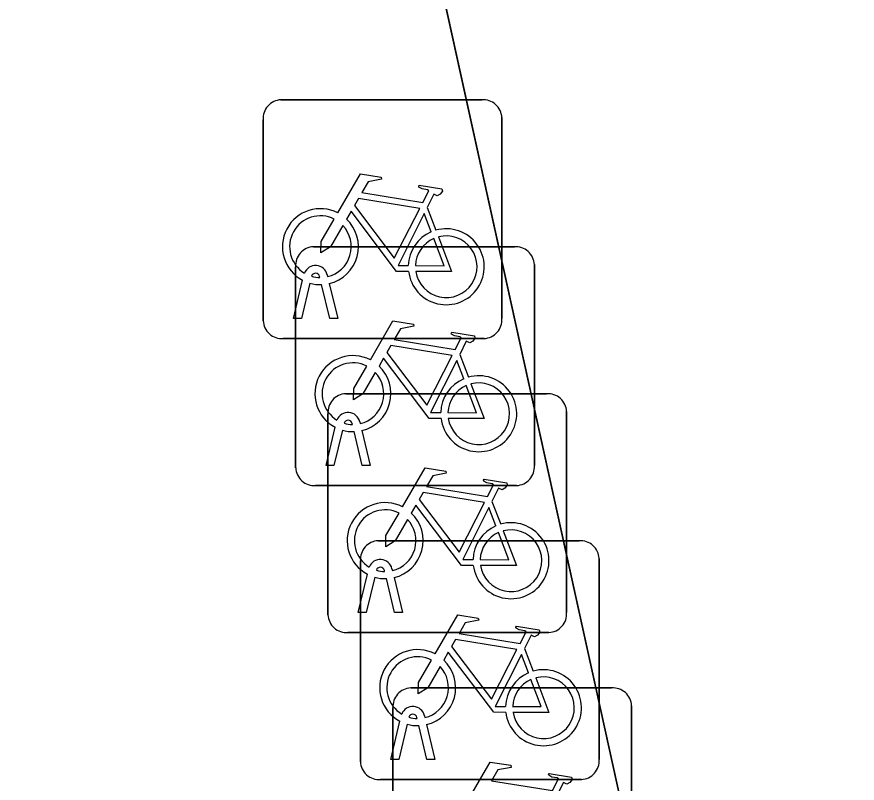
# Model space of a CAD drawing. Extents: x 160030 to 160839, y 385325 to 386450.
# Drawn here: x 160776.831 to 160780.349, y 385426.806 to 385430.013 of the extents above; entities that cross this region are included whole.
import ezdxf

# ---------------------------------------------------------------- set-up
doc = ezdxf.new("R2010")
doc.units = 0
for name, color, linetype in [('IMGEO_Fietsenrek', 7, 'Continuous'), ('IMGEO_Pand', 7, 'Continuous'), ('IMGEO_Voetpad_open', 7, 'Continuous')]:
    doc.layers.add(name, color=color, linetype=linetype)

msp = doc.modelspace()

# ---------------------------------------------------------------- linework, layer by layer
at = {"layer": 'IMGEO_Fietsenrek'}
for p, q in [((160777.9369, 385429.6655), (160778.7778, 385429.6655)), ((160778.7778, 385429.6655), (160777.9369, 385429.6655)), ((160777.8625, 385428.7409), (160777.8625, 385429.5818)), ((160777.8625, 385429.5818), (160777.8625, 385428.7409)), ((160778.8615, 385429.5911), (160778.8615, 385428.7502)), ((160778.8615, 385428.7502), (160778.8615, 385429.5911)), ((160778.5492, 385429.2152), (160778.5855, 385429.12)), ((160778.0729, 385429.0505), (160778.9138, 385429.0505)), ((160778.9138, 385429.0505), (160778.0729, 385429.0505)), ((160778.9975, 385428.9761), (160778.9975, 385428.1352)), ((160778.9975, 385428.1352), (160778.9975, 385428.9761)), ((160777.9985, 385428.1259), (160777.9985, 385428.9668)), ((160777.9985, 385428.9668), (160777.9985, 385428.1259)), ((160777.9895, 385428.7503), (160778.0278, 385428.9103)), ((160778.0999, 385428.9219), (160778.0989, 385428.9262)), ((160778.1306, 385428.9334), (160778.1324, 385428.9255)), ((160778.0582, 385428.8981), (160778.0229, 385428.7503)), ((160778.141, 385428.7503), (160778.1071, 385428.892)), ((160778.1394, 385428.8963), (160778.1744, 385428.7503)), ((160778.0229, 385428.7503), (160777.9895, 385428.7503)), ((160778.1744, 385428.7503), (160778.141, 385428.7503)), ((160778.7871, 385428.6665), (160777.9462, 385428.6665)), ((160777.9462, 385428.6665), (160778.7871, 385428.6665)), ((160778.6852, 385428.6002), (160778.7215, 385428.505)), ((160778.2079, 385428.4355), (160779.0488, 385428.4355)), ((160779.0488, 385428.4355), (160778.2079, 385428.4355)), ((160778.1335, 385427.5109), (160778.1335, 385428.3518)), ((160778.1335, 385428.3518), (160778.1335, 385427.5109)), ((160779.1325, 385428.3611), (160779.1325, 385427.5202)), ((160779.1325, 385427.5202), (160779.1325, 385428.3611)), ((160778.2359, 385428.3069), (160778.2349, 385428.3112)), ((160778.2666, 385428.3184), (160778.2684, 385428.3105)), ((160778.1255, 385428.1353), (160778.1638, 385428.2953)), ((160778.1942, 385428.2831), (160778.1589, 385428.1353)), ((160778.277, 385428.1353), (160778.2431, 385428.277)), ((160778.2754, 385428.2813), (160778.3104, 385428.1353)), ((160778.1589, 385428.1353), (160778.1255, 385428.1353)), ((160778.3104, 385428.1353), (160778.277, 385428.1353)), ((160778.9231, 385428.0515), (160778.0822, 385428.0515)), ((160778.0822, 385428.0515), (160778.9231, 385428.0515)), ((160778.8202, 385427.9852), (160778.8565, 385427.89)), ((160778.3439, 385427.8205), (160779.1848, 385427.8205)), ((160779.1848, 385427.8205), (160778.3439, 385427.8205)), ((160779.2685, 385427.7461), (160779.2685, 385426.9052)), ((160779.2685, 385426.9052), (160779.2685, 385427.7461)), ((160778.2695, 385426.8959), (160778.2695, 385427.7368)), ((160778.2695, 385427.7368), (160778.2695, 385426.8959)), ((160778.2605, 385427.5203), (160778.2988, 385427.6803)), ((160778.3709, 385427.6919), (160778.3699, 385427.6962)), ((160778.4016, 385427.7034), (160778.4034, 385427.6955)), ((160778.3292, 385427.6681), (160778.2939, 385427.5203)), ((160778.412, 385427.5203), (160778.3781, 385427.662)), ((160778.4104, 385427.6663), (160778.4454, 385427.5203)), ((160778.2939, 385427.5203), (160778.2605, 385427.5203)), ((160778.4454, 385427.5203), (160778.412, 385427.5203)), ((160779.0581, 385427.4365), (160778.2172, 385427.4365)), ((160778.2172, 385427.4365), (160779.0581, 385427.4365)), ((160778.9562, 385427.3702), (160778.9925, 385427.275)), ((160778.4799, 385427.2045), (160779.3208, 385427.2045)), ((160779.3208, 385427.2045), (160778.4799, 385427.2045)), ((160778.4055, 385426.2799), (160778.4055, 385427.1208)), ((160778.4055, 385427.1208), (160778.4055, 385426.2799)), ((160779.4045, 385427.1301), (160779.4045, 385426.2892)), ((160779.4045, 385426.2892), (160779.4045, 385427.1301)), ((160778.5069, 385427.0769), (160778.5059, 385427.0812)), ((160778.5376, 385427.0884), (160778.5394, 385427.0805)), ((160778.3965, 385426.9053), (160778.4348, 385427.0653)), ((160778.4652, 385427.0531), (160778.4299, 385426.9053)), ((160778.548, 385426.9053), (160778.5141, 385427.047)), ((160778.5464, 385427.0513), (160778.5814, 385426.9053)), ((160778.4299, 385426.9053), (160778.3965, 385426.9053)), ((160778.5814, 385426.9053), (160778.548, 385426.9053)), ((160779.1941, 385426.8215), (160778.3532, 385426.8215)), ((160778.3532, 385426.8215), (160779.1941, 385426.8215))]:
    msp.add_line(p, q, dxfattribs=at)
for points in [[(160778.1751, 385429.1922), (160778.2698, 385429.3557), (160778.356, 385429.3419), (160778.3577, 385429.3332), (160778.3016, 385429.3223), (160778.2754, 385429.277), (160778.5306, 385429.2362)], [(160778.5306, 385429.2362), (160778.5556, 385429.285), (160778.5505, 385429.289), (160778.5273, 385429.2927), (160778.5146, 385429.3002), (160778.5136, 385429.3033), (160778.5158, 385429.3079), (160778.6106, 385429.2928), (160778.6129, 385429.2825), (160778.6035, 385429.2701), (160778.5911, 385429.2637), (160778.5766, 385429.2699), (160778.5492, 385429.2152)], [(160778.5177, 385429.211), (160778.2609, 385429.252), (160778.2442, 385429.2232), (160778.4112, 385429.0029), (160778.5177, 385429.211)], [(160778.4708, 385428.9475), (160778.4211, 385428.9476), (160778.2304, 385429.1993), (160778.2114, 385429.1665)], [(160778.5657, 385429.113), (160778.5364, 385429.1898), (160778.427, 385428.9717), (160778.4697, 385428.9716)], [(160778.1958, 385429.1397), (160778.1442, 385429.0505), (160778.1043, 385429.0245), (160778.1055, 385429.072), (160778.16, 385429.1662)], [(160778.4997, 385428.9715), (160778.6196, 385428.9713), (160778.5764, 385429.0849)], [(160778.5962, 385429.0918), (160778.6512, 385428.9472), (160778.5011, 385428.9475)], [(160778.3111, 385428.5772), (160778.4058, 385428.7407), (160778.492, 385428.7269), (160778.4937, 385428.7182), (160778.4376, 385428.7073), (160778.4114, 385428.662), (160778.6666, 385428.6212)], [(160778.6666, 385428.6212), (160778.6916, 385428.67), (160778.6865, 385428.674), (160778.6633, 385428.6777), (160778.6506, 385428.6852), (160778.6496, 385428.6883), (160778.6518, 385428.6929), (160778.7466, 385428.6778), (160778.7489, 385428.6675), (160778.7395, 385428.6551), (160778.7271, 385428.6487), (160778.7126, 385428.6549), (160778.6852, 385428.6002)], [(160778.6537, 385428.596), (160778.3969, 385428.637), (160778.3802, 385428.6082), (160778.5472, 385428.3879), (160778.6537, 385428.596)], [(160778.6068, 385428.3325), (160778.5571, 385428.3326), (160778.3664, 385428.5843), (160778.3474, 385428.5515)], [(160778.3318, 385428.5247), (160778.2802, 385428.4355), (160778.2403, 385428.4095), (160778.2415, 385428.457), (160778.296, 385428.5512)], [(160778.7017, 385428.498), (160778.6724, 385428.5748), (160778.563, 385428.3567), (160778.6057, 385428.3566)], [(160778.6357, 385428.3565), (160778.7556, 385428.3563), (160778.7124, 385428.4699)], [(160778.7322, 385428.4768), (160778.7872, 385428.3322), (160778.6371, 385428.3325)], [(160778.4461, 385427.9622), (160778.5408, 385428.1257), (160778.627, 385428.1119), (160778.6287, 385428.1032), (160778.5726, 385428.0923), (160778.5464, 385428.047), (160778.8016, 385428.0062)], [(160778.8016, 385428.0062), (160778.8266, 385428.055), (160778.8215, 385428.059), (160778.7983, 385428.0627), (160778.7856, 385428.0702), (160778.7846, 385428.0733), (160778.7868, 385428.0779), (160778.8816, 385428.0628), (160778.8839, 385428.0525), (160778.8745, 385428.0401), (160778.8621, 385428.0337), (160778.8476, 385428.0399), (160778.8202, 385427.9852)], [(160778.7887, 385427.981), (160778.5319, 385428.022), (160778.5152, 385427.9932), (160778.6822, 385427.7729), (160778.7887, 385427.981)], [(160778.7418, 385427.7175), (160778.6921, 385427.7176), (160778.5014, 385427.9693), (160778.4824, 385427.9365)], [(160778.8367, 385427.883), (160778.8074, 385427.9598), (160778.698, 385427.7417), (160778.7407, 385427.7416)], [(160778.4668, 385427.9097), (160778.4152, 385427.8205), (160778.3753, 385427.7945), (160778.3765, 385427.842), (160778.431, 385427.9362)], [(160778.7707, 385427.7415), (160778.8906, 385427.7413), (160778.8474, 385427.8549)], [(160778.8672, 385427.8618), (160778.9222, 385427.7172), (160778.7721, 385427.7175)], [(160778.5821, 385427.3472), (160778.6768, 385427.5107), (160778.763, 385427.4969), (160778.7647, 385427.4882), (160778.7086, 385427.4773), (160778.6824, 385427.432), (160778.9376, 385427.3912)], [(160778.9376, 385427.3912), (160778.9626, 385427.44), (160778.9575, 385427.444), (160778.9343, 385427.4477), (160778.9216, 385427.4552), (160778.9206, 385427.4583), (160778.9228, 385427.4629), (160779.0176, 385427.4478), (160779.0199, 385427.4375), (160779.0105, 385427.4251), (160778.9981, 385427.4187), (160778.9836, 385427.4249), (160778.9562, 385427.3702)], [(160778.9247, 385427.366), (160778.6679, 385427.407), (160778.6512, 385427.3782), (160778.8182, 385427.1579), (160778.9247, 385427.366)], [(160778.8778, 385427.1025), (160778.8281, 385427.1026), (160778.6374, 385427.3543), (160778.6184, 385427.3215)], [(160778.6028, 385427.2947), (160778.5512, 385427.2055), (160778.5113, 385427.1795), (160778.5125, 385427.227), (160778.567, 385427.3212)], [(160778.9727, 385427.268), (160778.9434, 385427.3448), (160778.834, 385427.1267), (160778.8767, 385427.1266)], [(160778.9067, 385427.1265), (160779.0266, 385427.1263), (160778.9834, 385427.2399)], [(160779.0032, 385427.2468), (160779.0582, 385427.1022), (160778.9081, 385427.1025)], [(160778.7181, 385426.7312), (160778.8128, 385426.8947), (160778.899, 385426.8809), (160778.9007, 385426.8722), (160778.8446, 385426.8613), (160778.8184, 385426.816), (160779.0736, 385426.7752)], [(160779.0736, 385426.7752), (160779.0986, 385426.824), (160779.0935, 385426.828), (160779.0703, 385426.8317), (160779.0576, 385426.8392), (160779.0566, 385426.8423), (160779.0588, 385426.8469), (160779.1536, 385426.8318), (160779.1559, 385426.8215), (160779.1465, 385426.8091), (160779.1341, 385426.8027), (160779.1196, 385426.8089), (160779.0922, 385426.7542)]]:
    msp.add_lwpolyline(points, dxfattribs=at)
for centre, radius, start, end in [((160777.9402, 385429.5876), 0.0779, 92.4484, 184.2845), ((160777.9402, 385429.5876), 0.0779, 92.4484, 184.2845), ((160778.7836, 385429.5878), 0.0779, 2.4484, 94.2845), ((160778.7836, 385429.5878), 0.0779, 2.4484, 94.2845), ((160778.1021, 385429.0509), 0.159, 62.6766, 242.1369), ((160778.1021, 385429.0509), 0.129, 63.3192, 238.903), ((160778.1021, 385429.0509), 0.159, 283.5766, 46.6042), ((160778.1021, 385429.0509), 0.129, 283.6043, 43.4302), ((160778.6287, 385428.9669), 0.159, 113.3408, 178.3217), ((160778.6287, 385428.9669), 0.159, 187.0065, 105.7708), ((160778.6287, 385428.9669), 0.129, 113.923, 177.9556), ((160778.6287, 385428.9669), 0.129, 188.6715, 104.5883), ((160778.0762, 385428.9726), 0.0779, 92.4484, 184.2845), ((160778.0762, 385428.9726), 0.0779, 92.4484, 184.2845), ((160778.9196, 385428.9728), 0.0779, 2.4484, 94.2845), ((160778.9196, 385428.9728), 0.0779, 2.4484, 94.2845), ((160778.0819, 385428.9223), 0.0499, 12.8025, 158.6934), ((160778.0819, 385428.9223), 0.0174, 12.8025, 163.4502), ((160778.1021, 385429.0509), 0.129, 253.415, 269.0204), ((160778.1021, 385429.0509), 0.159, 253.9967, 271.7867), ((160777.9404, 385428.7442), 0.0779, 182.4484, 274.2845), ((160777.9404, 385428.7442), 0.0779, 182.4484, 274.2845), ((160778.7838, 385428.7444), 0.0779, 272.4484, 4.2845), ((160778.7838, 385428.7444), 0.0779, 272.4484, 4.2845), ((160778.2381, 385428.4359), 0.159, 62.6766, 242.1369), ((160778.2381, 385428.4359), 0.129, 63.3192, 238.903), ((160778.2381, 385428.4359), 0.159, 283.5766, 46.6042), ((160778.2381, 385428.4359), 0.129, 283.6043, 43.4302), ((160778.7647, 385428.3519), 0.159, 113.3408, 178.3217), ((160778.7647, 385428.3519), 0.159, 187.0065, 105.7708), ((160778.7647, 385428.3519), 0.129, 188.6715, 104.5883), ((160778.7647, 385428.3519), 0.129, 113.923, 177.9556), ((160778.2112, 385428.3576), 0.0779, 92.4484, 184.2845), ((160778.2112, 385428.3576), 0.0779, 92.4484, 184.2845), ((160779.0546, 385428.3578), 0.0779, 2.4484, 94.2845), ((160779.0546, 385428.3578), 0.0779, 2.4484, 94.2845), ((160778.2179, 385428.3073), 0.0499, 12.8025, 158.6934), ((160778.2179, 385428.3073), 0.0174, 12.8025, 163.4502), ((160778.2381, 385428.4359), 0.129, 253.415, 269.0204), ((160778.2381, 385428.4359), 0.159, 253.9967, 271.7867), ((160778.9198, 385428.1294), 0.0779, 272.4484, 4.2845), ((160778.9198, 385428.1294), 0.0779, 272.4484, 4.2845), ((160778.0764, 385428.1292), 0.0779, 182.4484, 274.2845), ((160778.0764, 385428.1292), 0.0779, 182.4484, 274.2845), ((160778.3731, 385427.8209), 0.159, 62.6766, 242.1369), ((160778.3731, 385427.8209), 0.129, 63.3192, 238.903), ((160778.3731, 385427.8209), 0.159, 283.5766, 46.6042), ((160778.3731, 385427.8209), 0.129, 283.6043, 43.4302), ((160778.8997, 385427.7369), 0.159, 113.3408, 178.3217), ((160778.8997, 385427.7369), 0.159, 187.0065, 105.7708), ((160778.8997, 385427.7369), 0.129, 113.923, 177.9556), ((160778.8997, 385427.7369), 0.129, 188.6715, 104.5883), ((160778.3472, 385427.7426), 0.0779, 92.4484, 184.2845), ((160778.3472, 385427.7426), 0.0779, 92.4484, 184.2845), ((160779.1906, 385427.7428), 0.0779, 2.4484, 94.2845), ((160779.1906, 385427.7428), 0.0779, 2.4484, 94.2845), ((160778.3529, 385427.6923), 0.0499, 12.8025, 158.6934), ((160778.3529, 385427.6923), 0.0174, 12.8025, 163.4502), ((160778.3731, 385427.8209), 0.129, 253.415, 269.0204), ((160778.3731, 385427.8209), 0.159, 253.9967, 271.7867), ((160778.2114, 385427.5142), 0.0779, 182.4484, 274.2845), ((160778.2114, 385427.5142), 0.0779, 182.4484, 274.2845), ((160779.0548, 385427.5144), 0.0779, 272.4484, 4.2845), ((160779.0548, 385427.5144), 0.0779, 272.4484, 4.2845), ((160778.5091, 385427.2059), 0.159, 62.6766, 242.1369), ((160778.5091, 385427.2059), 0.129, 63.3192, 238.903), ((160778.5091, 385427.2059), 0.159, 283.5766, 46.6042), ((160778.5091, 385427.2059), 0.129, 283.6043, 43.4302), ((160779.0357, 385427.1219), 0.159, 113.3408, 178.3217), ((160779.0357, 385427.1219), 0.159, 187.0065, 105.7708), ((160779.0357, 385427.1219), 0.129, 188.6715, 104.5883), ((160779.0357, 385427.1219), 0.129, 113.923, 177.9556), ((160778.4832, 385427.1266), 0.0779, 92.4484, 184.2845), ((160778.4832, 385427.1266), 0.0779, 92.4484, 184.2845), ((160779.3266, 385427.1268), 0.0779, 2.4484, 94.2845), ((160779.3266, 385427.1268), 0.0779, 2.4484, 94.2845), ((160778.4889, 385427.0773), 0.0499, 12.8025, 158.6934), ((160778.4889, 385427.0773), 0.0174, 12.8025, 163.4502), ((160778.5091, 385427.2059), 0.129, 253.415, 269.0204), ((160778.5091, 385427.2059), 0.159, 253.9967, 271.7867), ((160778.3474, 385426.8992), 0.0779, 182.4484, 274.2845), ((160778.3474, 385426.8992), 0.0779, 182.4484, 274.2845), ((160779.1908, 385426.8994), 0.0779, 272.4484, 4.2845), ((160779.1908, 385426.8994), 0.0779, 272.4484, 4.2845)]:
    msp.add_arc(centre, radius, start, end, dxfattribs=at)
at = {"layer": 'IMGEO_Pand'}
msp.add_lwpolyline([(160809.548, 385388.768), (160808.287, 385388.503), (160807.798, 385390.833), (160809.183, 385391.124), (160809.109, 385391.476), (160812.533, 385392.356), (160798.688, 385455.032), (160774.31, 385449.642), (160787.467, 385389.948), (160788.235, 385386.464), (160788.707, 385384.054), (160792.951, 385384.942), (160802.259, 385386.891), (160809.612, 385388.463)], close=True, dxfattribs=at)
at = {"layer": 'IMGEO_Voetpad_open'}
msp.add_lwpolyline([(160788.235, 385386.464), (160787.467, 385389.948), (160774.31, 385449.642), (160774.255, 385449.913), (160798.644, 385455.243), (160800.511, 385455.651), (160800.148, 385457.351), (160798.155, 385456.956), (160797.548, 385456.836), (160781.143, 385453.208), (160773.804, 385451.549), (160772.595, 385451.288), (160768.982, 385450.51), (160764.078, 385449.456), (160749.322, 385446.285), (160743.559, 385449.67), (160742.478, 385450.309), (160720.983, 385462.799)], dxfattribs=at)

doc.saveas('drawing.dxf')
